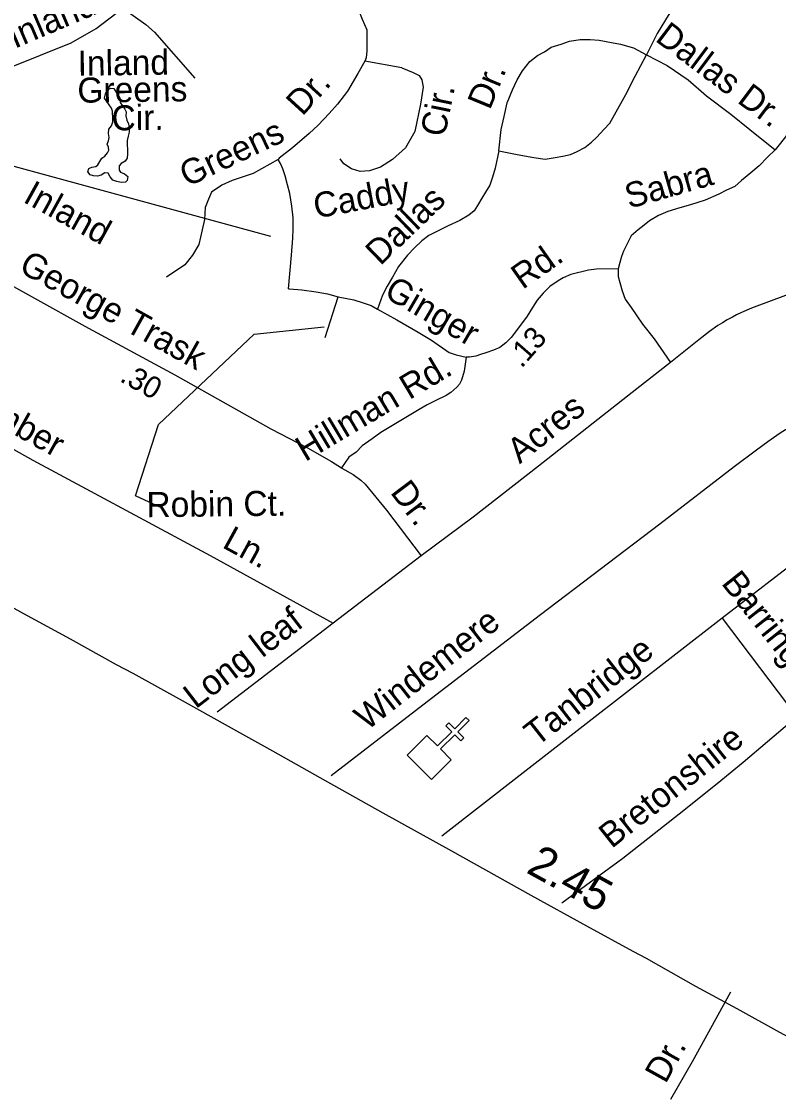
# Model space of a CAD drawing. Extents: x 2290055 to 2389491, y 66597 to 237875.
# Drawn here: x 2346226 to 2349094, y 178607 to 182670 of the extents above; entities that cross this region are included whole.
import ezdxf

# ---------------------------------------------------------------- set-up
doc = ezdxf.new("R2010")
doc.units = 0
for name, color, linetype in [('Exist Cultural Church CELL', 7, 'Continuous'), ('Exist Hydrographic Pond Under 1500 Sq Ft', 7, 'Continuous'), ('Exist Road Non-System Type 51', 7, 'Continuous'), ('Exist Road Non-System Type 51 Label', 7, 'Continuous'), ('Exist Road Primary US Divided Attributed', 7, 'Continuous'), ('Exist Road Primary US Mileage Hundredths English Label', 7, 'Continuous')]:
    doc.layers.add(name, color=color, linetype=linetype)

msp = doc.modelspace()

# ---------------------------------------------------------------- linework, layer by layer
at = {"layer": 'Exist Cultural Church CELL'}
msp.add_lwpolyline([(2347762.3, 179964.3), (2347802.6, 179924.1), (2347856.5, 179977.9), (2347833.9, 180000.5), (2347845.2, 180011.8), (2347867.8, 179989.2), (2347910.3, 180031.7), (2347921.7, 180020.4), (2347879.1, 179977.8), (2347901.7, 179955.2), (2347890.4, 179943.9), (2347867.8, 179966.6), (2347814, 179912.7), (2347854.6, 179871.9), (2347779.3, 179796.6), (2347687, 179889)], close=True, dxfattribs=at)
at = {"layer": 'Exist Hydrographic Pond Under 1500 Sq Ft'}
msp.add_lwpolyline([(2346604.2, 182060.1), (2346587.7, 182063.4), (2346572.5, 182069.4), (2346561.7, 182081.3), (2346555.2, 182095.8), (2346541.7, 182096.2), (2346528.7, 182088.1), (2346514.7, 182084.3), (2346498.5, 182085.4), (2346486.2, 182088.5), (2346478.2, 182101), (2346481.5, 182112.5), (2346492.5, 182118.3), (2346508.5, 182120.4), (2346516, 182126.8), (2346531, 182152.5), (2346542.5, 182160.2), (2346552.5, 182172), (2346557.7, 182182.6), (2346555.5, 182194), (2346551.2, 182205.4), (2346555.7, 182218.2), (2346558.2, 182229.9), (2346555.5, 182245.1), (2346557, 182261.8), (2346566.7, 182275), (2346572.5, 182289.8), (2346572.5, 182300.8), (2346570.5, 182330.8), (2346567, 182341.4), (2346558.5, 182354.6), (2346549.2, 182366.5), (2346541.2, 182380.2), (2346544.2, 182396.4), (2346550.7, 182410.1), (2346564.7, 182417.1), (2346576, 182416.4), (2346599.2, 182379.3), (2346599.7, 182363.3), (2346618, 182337.5), (2346622.7, 182328.2), (2346621, 182312.4), (2346625.2, 182296.8), (2346632, 182282.7), (2346634, 182267.1), (2346634.5, 182251.1), (2346630, 182235.7), (2346626.5, 182219.4), (2346628.2, 182168.2), (2346626.5, 182152.3), (2346619.2, 182140.2), (2346604, 182132.5), (2346596, 182122.5), (2346596.2, 182107.1), (2346602, 182099.7), (2346616.2, 182092.6), (2346629, 182083.1), (2346626.5, 182067.8), (2346620.5, 182061), (2346604.2, 182060.1)], dxfattribs=at)
at = {"layer": 'Exist Road Non-System Type 51'}
for p, q in [((2347376.2, 181472.1), (2347426.6, 181626.8)), ((2347740.6, 180645.2), (2347406.8, 180389.7)), ((2347406.8, 180389.7), (2346967.9, 180052.3))]:
    msp.add_line(p, q, dxfattribs=at)
for points in [[(2347305.5, 182913.8), (2347345.6, 182890), (2347377, 182860.9), (2347406, 182829.5), (2347447.1, 182788.4), (2347495.5, 182732.7), (2347517.2, 182679.5), (2347534.1, 182638.4), (2347534.1, 182604.5), (2347534.1, 182558.5), (2347531.7, 182531.9), (2347526.9, 182519.8)], [(2348756.5, 182832.1), (2348709.3, 182746), (2348666.1, 182676.8), (2348634.3, 182624.8), (2348611.3, 182578.7), (2348594, 182544)], [(2346181.8, 182495.6), (2346414.4, 182589.6), (2346508.9, 182644.2), (2346610.7, 182720.6)], [(2346610.7, 182720.6), (2346697.9, 182658.7), (2346730.6, 182629.6), (2346883.3, 182455)], [(2348034.5, 182180.4), (2348043.1, 182261.2), (2348054.7, 182310.3), (2348066.2, 182362.2), (2348086.4, 182411.3), (2348103.7, 182448.8), (2348123.9, 182483.4), (2348152.7, 182518.1), (2348181.6, 182541.1), (2348207.5, 182555.6), (2348233.5, 182572.9), (2348271, 182584.4), (2348302.7, 182596), (2348343.1, 182601.7), (2348380.6, 182601.7), (2348415.2, 182598.9), (2348461.3, 182590.2), (2348495.9, 182584.4), (2348544.9, 182570), (2348594, 182544)], [(2347526.9, 182519.8), (2347500.3, 182473.4), (2347461.6, 182405.7), (2347422.9, 182357.3), (2347391.5, 182321), (2347350.4, 182277.4), (2347316.6, 182246), (2347253.3, 182191.1), (2347203, 182151.6), (2347198.1, 182147.6)], [(2347667.3, 182494.1), (2347526.9, 182519.8)], [(2348034.5, 182180.4), (2348103.7, 182166), (2348167.1, 182154.4), (2348210.4, 182148.7), (2348247.9, 182154.4), (2348276.7, 182160.2), (2348305.6, 182166), (2348331.5, 182177.5), (2348360.4, 182192), (2348386.3, 182212.2), (2348406.5, 182232.4), (2348432.5, 182261.2), (2348455.5, 182284.3), (2348472.8, 182316), (2348516.1, 182394), (2348550.7, 182463.2), (2348594, 182544)], [(2348594, 182544), (2348671.8, 182503.6), (2348752.6, 182448.8), (2348821.8, 182388.2), (2348914.1, 182318.9), (2348986.2, 182261.2), (2349081.3, 182183.3)], [(2347667.3, 182494.1), (2347709.7, 182477.5), (2347733.3, 182465.7), (2347742.8, 182449.2), (2347747.5, 182420.9), (2347738, 182357.1), (2347716.8, 182253.2), (2347681.4, 182191.8), (2347631.9, 182146.9), (2347587, 182118.6), (2347544.5, 182104.4), (2347509.2, 182102.1), (2347476.1, 182111.5), (2347447.8, 182130.4), (2347433.6, 182149.3)], [(2349404.3, 182307.4), (2349343.8, 182313.2), (2349300.5, 182313.2), (2349265.9, 182310.3), (2349245.7, 182307.4), (2349231.3, 182304.5), (2349211.1, 182298.7), (2349188.1, 182290.1), (2349165, 182275.6), (2349147.7, 182261.2), (2349124.6, 182238.1), (2349101.5, 182209.3), (2349081.3, 182183.3)], [(2349081.3, 182183.3), (2349052.3, 182156.2), (2349020.8, 182122.7), (2348989.1, 182096.7), (2348954.5, 182067.9), (2348928.5, 182044.8), (2348896.8, 182030.3), (2348867.9, 182015.9), (2348816, 181992.8), (2348761.2, 181975.5), (2348720.9, 181964), (2348674.7, 181949.5), (2348640.1, 181935.1), (2348605.5, 181914.9), (2348585.3, 181897.6), (2348562.2, 181880.3), (2348536.3, 181857.2), (2348519, 181825.4), (2348507.4, 181799.5), (2348498.8, 181779.3), (2348493, 181756.2), (2348487.3, 181733.1)], [(2347198.1, 182147.6), (2347103.9, 182093.6), (2347024.1, 182067), (2346985.4, 182050), (2346946.7, 182023.4), (2346934.6, 181996.8), (2346922.5, 181965.4), (2346920.1, 181919.4), (2346910.5, 181880.7), (2346898.4, 181825.1), (2346874.2, 181783.9), (2346845.2, 181747.7), (2346775.1, 181701.7)], [(2347238.2, 181656.9), (2347249.4, 181784.2), (2347254.9, 181849.5), (2347256, 181883.8), (2347256, 181908.2), (2347256, 181925.9), (2347250.5, 181970.1), (2347242.8, 182017.7), (2347233.9, 182050.9), (2347225.1, 182085.2), (2347216.2, 182111.8), (2347207.4, 182131.7), (2347198.1, 182147.6)], [(2348034.5, 182180.4), (2348021.3, 182114.3), (2348011.3, 182080.7), (2348001.2, 182050.4), (2347984.4, 182023.5), (2347970.9, 182000), (2347954.1, 181973.1), (2347940.7, 181952.9), (2347920.5, 181936.1), (2347886.9, 181915.9), (2347843.3, 181895.8), (2347802.9, 181875.6), (2347769.3, 181858.8), (2347742.5, 181838.6), (2347715.6, 181811.7), (2347688.7, 181784.8), (2347655.1, 181741.1), (2347631.6, 181700.8), (2347611.4, 181667.1), (2347594.6, 181633.5), (2347574.5, 181579.7)], [(2349499.5, 181775.4), (2349423.7, 181746.3), (2349110.4, 181627.9), (2349011.7, 181591.8), (2348992, 181583.2), (2348974.2, 181576.2), (2348960.7, 181569.8), (2348954.6, 181567.6), (2348934.9, 181558.9), (2348919.5, 181550.1), (2348899.9, 181539.5), (2348882.3, 181528.6), (2348864.6, 181518.1), (2348833.4, 181494.9), (2348792.6, 181463), (2348685.2, 181378.2)], [(2346072.9, 181733.4), (2346083.3, 181727.9), (2346465.9, 181515), (2346807.3, 181330.6), (2347171.5, 181126.7), (2347310.2, 181054.1), (2347400.6, 181001.9), (2347438.5, 180978.2)], [(2348487.3, 181733.1), (2348404.4, 181731), (2348374.8, 181728.2), (2348307, 181710.8), (2348278.9, 181699.1), (2348259.9, 181687.3), (2348228.5, 181665.2), (2348202.8, 181640.2), (2348179.3, 181613.3), (2348162.5, 181586.4), (2348142.3, 181552.8), (2348108.7, 181509.1), (2348081.8, 181472.1), (2348061.7, 181451.9), (2348038.2, 181435.1), (2348014.6, 181425), (2347985.4, 181414.2), (2347965, 181407.4), (2347947.4, 181401.5), (2347923.9, 181398.1), (2347910.5, 181398.1)], [(2348487.3, 181733.1), (2348487.3, 181704.2), (2348493, 181681.2), (2348501.7, 181649.4), (2348513.2, 181617.7), (2348536.3, 181585.9), (2348579.5, 181522.4), (2348622.8, 181467.6), (2348685.2, 181378.2)], [(2347238.2, 181656.9), (2347241.8, 181657), (2347288.9, 181653.7), (2347342.2, 181645.4), (2347385.9, 181637.9), (2347426.6, 181626.8)], [(2347426.6, 181626.8), (2347485.1, 181615.1), (2347521.3, 181603.4), (2347550.9, 181593.2), (2347574.5, 181579.7)], [(2347574.5, 181579.7), (2347648.4, 181539.4), (2347729, 181492.3), (2347779.4, 181462), (2347846.6, 181415), (2347872.5, 181406.4), (2347910.5, 181398.1)], [(2347910.5, 181398.1), (2347903.7, 181344.4), (2347893.7, 181310.7), (2347885.6, 181296), (2347875.2, 181283.6), (2347853.3, 181263.7), (2347835.4, 181252.6), (2347796.2, 181233.4), (2347762.6, 181216.6), (2347732.7, 181199.3), (2347695, 181177), (2347631.6, 181139.3), (2347587.9, 181112.4), (2347554.3, 181088.8), (2347517.3, 181061.9), (2347493.8, 181038.4), (2347466.9, 181018.2), (2347438.5, 180978.2)], [(2348685.2, 181378.2), (2348558.1, 181277.8), (2348185.3, 180985.1), (2347937, 180791.1), (2347740.6, 180645.2)], [(2349648.6, 181324.7), (2349468.7, 181266), (2349307.5, 181199.5), (2349228.6, 181170.2), (2349195, 181157), (2349173.4, 181147.9), (2349155.7, 181139.4), (2349142.1, 181132.9), (2349120.2, 181121.9), (2349100.7, 181109.3), (2349075.5, 181092.2), (2349054.1, 181077.3), (2349011.3, 181045.7), (2348925.9, 180982.2), (2348644.4, 180765), (2348192, 180420.8), (2347780.1, 180104.5), (2347399.5, 179811.5)], [(2345813.5, 181263), (2346269.7, 181007), (2346940.5, 180645.6), (2347406.8, 180389.7)], [(2347438.5, 180978.2), (2347439.6, 180977.5), (2347482.6, 180953), (2347511.3, 180932.1), (2347528, 180916.7), (2347609.7, 180818.2), (2347740.6, 180645.2)], [(2349805, 180915.9), (2349605.1, 180855.2), (2349423.4, 180793.9), (2349399.7, 180787), (2349374.1, 180777.8), (2349356.3, 180771.2), (2349342.6, 180762.8), (2349321.1, 180749.8), (2349307.7, 180739.4), (2349295.9, 180730.7), (2349204.9, 180659.2), (2348881.3, 180408)], [(2348881.3, 180408), (2348354.7, 179999.3), (2348115.9, 179813.6), (2347818.9, 179581.9)], [(2348881.3, 180408), (2349163.4, 180034.9)], [(2348273.9, 179329.1), (2348504.6, 179499.4), (2348718, 179666.8), (2348862.2, 179782.3), (2348960.2, 179863.1), (2349144.8, 180018.9), (2349163.4, 180034.9)], [(2348912.6, 178990.8), (2348767.1, 178727.1), (2348684.8, 178583.7)]]:
    msp.add_lwpolyline(points, dxfattribs=at)
at = {"layer": 'Exist Road Non-System Type 51 Label'}
for points in [[(2345513.6, 182269.1), (2345654.4, 182269.1), (2347169.7, 181856.1)], [(2346759.2, 180826), (2346658.1, 180872), (2346745.4, 181143.1), (2347108.4, 181485.6), (2347372.6, 181513.1)]]:
    msp.add_lwpolyline(points, dxfattribs=at)
at = {"layer": 'Exist Road Primary US Divided Attributed'}
msp.add_lwpolyline([(2345979.2, 180567), (2346234.5, 180426.1), (2346410.2, 180330.5), (2346585, 180233.5), (2346648.6, 180199.6), (2346834.4, 180097.1), (2347063.2, 179968.5), (2347177.6, 179905.4), (2347376.6, 179792.8), (2347595.3, 179670.2), (2347854.8, 179526.1), (2348155.4, 179358.6), (2348367.2, 179242.8), (2348542.9, 179145.8), (2348592.8, 179120.2), (2348780, 179013.6), (2348936.4, 178929.4), (2349097.5, 178839.7), (2349207.8, 178779.8), (2349428.8, 178658.1), (2349608.6, 178558.3)], dxfattribs=at)

# ---------------------------------------------------------------- texts
at = {"layer": 'Exist Road Non-System Type 51'}
for s, rotation, p in [('.13', 48.8326, (2348120.6, 181353.3)), ('.30', 330.9, (2346594.7, 181308.4))]:
    msp.add_text(s, height=82.02, rotation=rotation, dxfattribs=at).set_placement(p)
at = {"layer": 'Exist Road Non-System Type 51 Label'}
for s, rotation, p in [('Inland', 23.0583, (2346200.5, 182566.3)), ('Dallas Dr.', 323.1114, (2348623.2, 182598.8)), ('Inland', 0.8129, (2346439.6, 182464.2)), ('Dr.', 67.634, (2348000.5, 182331.8)), ('Greens', 0.8129, (2346438.7, 182362.1)), ('Dr.', 47.6428, (2347290.3, 182308.7)), ('Cir.', 78.4309, (2347829.5, 182228.9)), ('Cir.', 0.8129, (2346568.2, 182257)), ('Greens', 25.2994, (2346854, 182041.5)), ('Sabra', 15.9548, (2348528, 181960)), ('Inland', 331.0601, (2346228.1, 181988.3)), ('Caddy', 10.746, (2347342.1, 181923.1)), ('Dallas', 44.0158, (2347585.7, 181741.9)), ('Rd.', 35.1454, (2348124.8, 181652.3)), ('George Trask', 330.9, (2346211.7, 181724.4)), ('Ginger', 329.7264, (2347595.2, 181628.5)), ('Hillman Rd.', 30.7678, (2347301.3, 180999.9)), ('Timber', 330.7009, (2346009.9, 181209.2)), ('Acres', 38.1472, (2348113.7, 180991.4)), ('Dr.', 307.1123, (2347620.7, 180885.3)), ('Robin Ct.', 0.6306, (2346700.2, 180791.2)), ('Ln.', 331.2442, (2346982.6, 180678.7)), ('Barrington', 308.4146, (2348874.7, 180540.3)), ('Long leaf', 37.5492, (2346886.4, 180062.2)), ('Windemere', 37.9697, (2347535, 179980.1)), ('Tanbridge', 38.0022, (2348178.5, 179919.5)), ('Bretonshire', 38.4495, (2348461.9, 179532.9)), ('Dr.', 60.9884, (2348666.3, 178640.7))]:
    msp.add_text(s, height=95, rotation=rotation, dxfattribs=at).set_placement(p)
at = {"layer": 'Exist Road Primary US Mileage Hundredths English Label'}
msp.add_text('2.45', height=125, rotation=331.1987, dxfattribs=at).set_placement((2348134.1, 179446.2))

doc.saveas('drawing.dxf')
